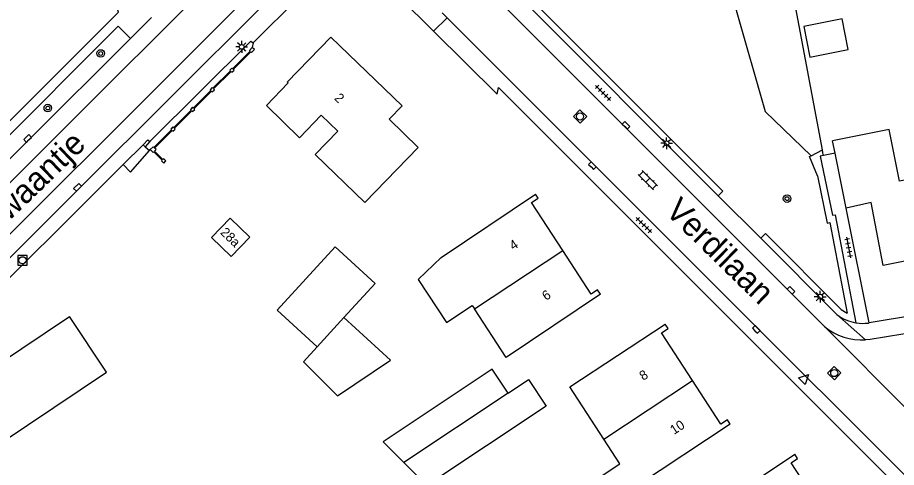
# Model space of a CAD drawing. Extents: x 136000 to 138005, y 398500 to 400500.
# Drawn here: x 137708.8 to 137801.5, y 399031.5 to 399078.9 of the extents above; entities that cross this region are included whole.
import ezdxf

# ---------------------------------------------------------------- set-up
doc = ezdxf.new("R2010")
doc.units = 0
for name, color, linetype in [('gg-afsc-erfafscheiding', 7, 'Continuous'), ('gg-afsc-hekwerk', 7, 'Continuous'), ('gg-afsc-muur', 7, 'Continuous'), ('gg-anno-huisnummerreeks BGT', 7, 'Continuous'), ('gg-anno-openbare ruimte label', 7, 'Continuous'), ('gg-bbg-bijgebouw', 7, 'Continuous'), ('gg-bbg-gedigitaliseerde bebouwing', 7, 'Continuous'), ('gg-bbg-gedigitaliseerde bijgebouw', 7, 'Continuous'), ('gg-bbg-hoofdgebouw', 7, 'Continuous'), ('gg-bbg-tussenscheiding', 7, 'Continuous'), ('gg-knt-verharding', 7, 'Continuous'), ('gt-grn-groengrens', 7, 'Continuous'), ('gt-grn-weggrens', 7, 'Continuous'), ('gt-symb-boom', 7, 'Continuous'), ('gt-symb-klinker verharding', 7, 'Continuous'), ('gt-symb-kolk', 7, 'Continuous'), ('gt-symb-lichtmast', 7, 'Continuous'), ('gt-symb-rioolschacht', 7, 'Continuous'), ('gt-symb-tegel verharding', 7, 'Continuous'), ('gt-symb-waterafsluiter', 7, 'Continuous')]:
    doc.layers.add(name, color=color, linetype=linetype)

# ---------------------------------------------------------------- blocks, each defined once
blk = doc.blocks.new('gt0-LMAST')
at = {"layer": 'gt-symb-lichtmast'}
for p, q in [((-0.182, 0.173), (-0.447, 0.438)), ((-0.005, 0.246), (-0.005, 0.621)), ((0.172, 0.173), (0.437, 0.438)), ((-0.255, -0.004), (-0.63, -0.004)), ((-0.182, -0.181), (-0.447, -0.446)), ((-0.005, -0.254), (-0.005, -0.629)), ((0.437, -0.446), (0.172, -0.181)), ((0.245, -0.004), (0.62, -0.004))]:
    blk.add_line(p, q, dxfattribs=at)
blk.add_circle((-0.005, -0.004), 0.25, dxfattribs=at)
blk = doc.blocks.new('gt0-KOLK')
at = {"layer": 'gt-symb-kolk'}
blk.add_lwpolyline([(0, 0), (0.375, 0), (0.375, 0.4), (-0.375, 0.4), (-0.375, 0), (0, 0)], dxfattribs=at)
blk = doc.blocks.new('gt0-TEG1')
at = {"layer": 'gt-symb-tegel verharding'}
for p, q in [((-1.125, 0), (1.125, 0)), ((-0.9, -0.25), (-0.9, 0.25)), ((-0.45, -0.25), (-0.45, 0.25)), ((0, -0.25), (0, 0.25)), ((0.45, -0.25), (0.45, 0.25)), ((0.9, -0.25), (0.9, 0.25))]:
    blk.add_line(p, q, dxfattribs=at)
blk = doc.blocks.new('gt0-BOOM')
at = {"layer": 'gt-symb-boom'}
for radius in [0.4, 0.2]:
    blk.add_circle((0, 0), radius, dxfattribs=at)
blk = doc.blocks.new('gt0-KL1')
at = {"layer": 'gt-symb-klinker verharding'}
for p, q in [((-1.15, 0.3), (1.15, 0.3)), ((-1, -0.3), (-1, 0.3)), ((-0.5, 0.3), (-0.5, 0.45)), ((0, -0.3), (0, 0.3)), ((0.5, 0.3), (0.5, 0.45)), ((1, -0.3), (1, 0.3)), ((-1.15, -0.3), (1.15, -0.3)), ((-0.5, -0.45), (-0.5, -0.3)), ((0.5, -0.45), (0.5, -0.3))]:
    blk.add_line(p, q, dxfattribs=at)
blk = doc.blocks.new('gt0-RS')
at = {"layer": 'gt-symb-rioolschacht'}
blk.add_lwpolyline([(-0.5, -0.5), (0.5, -0.5), (0.5, 0.5), (-0.5, 0.5)], close=True, dxfattribs=at)
blk.add_circle((0, 0), 0.375, dxfattribs=at)
blk = doc.blocks.new('gt0-WAFSL')
at = {"layer": 'gt-symb-waterafsluiter'}
for p, q in [((-0.5, -0.333), (0, 0.667)), ((0, 0.667), (0.5, -0.333)), ((0.5, -0.333), (-0.5, -0.333))]:
    blk.add_line(p, q, dxfattribs=at)

msp = doc.modelspace()

# ---------------------------------------------------------------- linework, layer by layer
at = {"layer": 'gg-afsc-erfafscheiding'}
for p, q in [((137793.697, 399064.972), (137789.221, 399088.898)), ((137793.754, 399064.665), (137793.697, 399064.972)), ((137793.805, 399064.392), (137793.754, 399064.665)), ((137795.031, 399064.636), (137793.805, 399064.392)), ((137798.617, 399046.731), (137796.19, 399058.851))]:
    msp.add_line(p, q, dxfattribs=at)
at = {"layer": 'gg-afsc-hekwerk'}
for p, q in [((137720.666, 399062.639), (137722.681, 399064.917)), ((137722.681, 399064.917), (137722.763, 399065.01))]:
    msp.add_line(p, q, dxfattribs=at)
at = {"layer": 'gg-afsc-muur'}
for points in [[(137722.763, 399065.01), (137723.067, 399064.706), (137723.145, 399064.784), (137724.029, 399063.9), (137723.951, 399063.822), (137724.177, 399063.596), (137724.403, 399063.822), (137724.177, 399064.048), (137724.099, 399063.97), (137723.214, 399064.853), (137723.371, 399065.01), (137723.215, 399065.166), (137725.074, 399067.026), (137725.152, 399066.948), (137725.378, 399067.174), (137725.3, 399067.252), (137727.145, 399069.1), (137727.223, 399069.022), (137727.449, 399069.248), (137727.371, 399069.326), (137729.222, 399071.18), (137729.3, 399071.102), (137729.526, 399071.328), (137729.448, 399071.406), (137731.294, 399073.252), (137731.372, 399073.174), (137731.598, 399073.4), (137731.52, 399073.478), (137733.369, 399075.337), (137733.447, 399075.259), (137733.751, 399075.563), (137733.523, 399075.788)], [(137733.523, 399075.788), (137733.221, 399075.482), (137733.299, 399075.405), (137731.456, 399073.542), (137731.378, 399073.62), (137731.153, 399073.392), (137731.231, 399073.315), (137729.376, 399071.478), (137729.298, 399071.556), (137729.072, 399071.33), (137729.15, 399071.252), (137727.299, 399069.398), (137727.221, 399069.475), (137726.995, 399069.249), (137727.072, 399069.172), (137725.229, 399067.324), (137725.151, 399067.402), (137724.925, 399067.175), (137725.002, 399067.098), (137723.144, 399065.237), (137723.066, 399065.314), (137722.763, 399065.01)]]:
    msp.add_lwpolyline(points, dxfattribs=at)
at = {"layer": 'gg-bbg-bijgebouw'}
msp.add_line((137703.09, 399039.931), (137714.24, 399047.391), dxfattribs=at)
at = {"layer": 'gg-bbg-gedigitaliseerde bebouwing'}
for p, q in [((137753.461, 399053.615), (137763.4, 399060.321)), ((137783.96, 399036.041), (137774.078, 399029.501)), ((137772.306, 399031.866), (137770.62, 399034.46))]:
    msp.add_line(p, q, dxfattribs=at)
for points in [[(137740.165, 399064.491), (137742.549, 399066.951), (137740.804, 399068.642), (137738.51, 399066.271)], [(137805.473, 399062.438), (137801.841, 399061.701), (137800.739, 399067.132), (137794.77, 399065.941)], [(137740.165, 399064.491), (137745.421, 399059.418), (137751.05, 399065.241)], [(137753.461, 399053.615), (137751.038, 399051.296), (137754.014, 399046.79), (137756.73, 399048.584), (137756.967, 399048.219)], [(137770.27, 399049.761), (137760.314, 399043.068), (137756.967, 399048.219)], [(137770.62, 399034.46), (137767.033, 399039.978), (137777.1, 399046.601)], [(137784.263, 399020.729), (137780.728, 399026.153), (137790.78, 399032.871)], [(137771.454, 399027.764), (137769.826, 399030.224), (137772.306, 399031.866)]]:
    msp.add_lwpolyline(points, dxfattribs=at)
at = {"layer": 'gg-bbg-gedigitaliseerde bijgebouw'}
msp.add_line((137743.205, 399047.288), (137745.664, 399045.037), dxfattribs=at)
for points in [[(137792.382, 399074.766), (137796.407, 399075.569), (137795.762, 399078.796), (137791.738, 399077.993), (137792.382, 399074.766)], [(137743.205, 399047.288), (137746.499, 399050.886), (137742.256, 399054.771), (137736.137, 399048.088), (137740.38, 399044.203)], [(137703.09, 399039.931), (137707.019, 399034.086), (137718.159, 399041.54), (137714.24, 399047.391)], [(137741.283, 399040.252), (137742.51, 399039.022), (137748.098, 399042.809), (137745.664, 399045.037)], [(137741.283, 399040.252), (137738.925, 399042.614), (137740.38, 399044.203)], [(137760.516, 399039.328), (137758.848, 399041.836), (137747.341, 399034.183), (137749.511, 399032.009)], [(137760.516, 399039.328), (137762.668, 399040.759), (137764.529, 399037.962), (137751.932, 399029.584), (137749.511, 399032.009)]]:
    msp.add_lwpolyline(points, dxfattribs=at)
at = {"layer": 'gg-bbg-hoofdgebouw'}
for p, q in [((137795.031, 399064.636), (137794.77, 399065.941)), ((137796.19, 399058.851), (137795.031, 399064.636))]:
    msp.add_line(p, q, dxfattribs=at)
for points in [[(137738.51, 399066.271), (137735.01, 399069.661), (137737.31, 399072.041), (137737.22, 399072.131), (137741.83, 399076.891), (137749.34, 399069.641), (137747.97, 399068.211), (137751.05, 399065.241)], [(137766.289, 399054.375), (137763.01, 399059.421), (137763.69, 399059.881), (137763.4, 399060.321)], [(137807.129, 399054.197), (137800.11, 399052.771), (137798.83, 399059.421), (137796.19, 399058.851)], [(137731.21, 399057.771), (137729.24, 399055.731), (137731.31, 399053.721), (137733.27, 399055.781), (137731.21, 399057.771)], [(137770.27, 399049.761), (137769.97, 399050.211), (137769.28, 399049.771), (137766.289, 399054.375)], [(137779.98, 399040.656), (137776.7, 399045.701), (137777.4, 399046.131), (137777.1, 399046.601)], [(137783.96, 399036.041), (137783.66, 399036.491), (137782.98, 399036.041), (137779.98, 399040.656)], [(137793.685, 399026.915), (137790.39, 399031.971), (137791.08, 399032.421), (137790.78, 399032.871)]]:
    msp.add_lwpolyline(points, dxfattribs=at)
at = {"layer": 'gg-bbg-tussenscheiding'}
for p, q in [((137756.967, 399048.219), (137766.289, 399054.375)), ((137743.205, 399047.288), (137740.38, 399044.203)), ((137770.62, 399034.46), (137779.98, 399040.656)), ((137760.516, 399039.328), (137749.511, 399032.009))]:
    msp.add_line(p, q, dxfattribs=at)
at = {"layer": 'gg-knt-verharding'}
for p, q in [((137754.622, 399088.238), (137782.704, 399060.142)), ((137733.603, 399076.261), (137742.289, 399084.881)), ((137755.78, 399084.491), (137793.911, 399046.35)), ((137745.962, 399084.146), (137752.66, 399077.504)), ((137720.669, 399076.75), (137722.888, 399078.949)), ((137753.574, 399079.441), (137754.085, 399078.93)), ((137719.903, 399063.435), (137722, 399065.518)), ((137722, 399065.518), (137722.237, 399065.309)), ((137722.237, 399065.309), (137722.681, 399064.917)), ((137719.903, 399063.435), (137720.666, 399062.639)), ((137782.704, 399060.142), (137787.179, 399055.665)), ((137787.179, 399055.665), (137795.23, 399047.611)), ((137798.549, 399046.721), (137798.617, 399046.731))]:
    msp.add_line(p, q, dxfattribs=at)
for points in [[(137695.714, 399049.335), (137718.451, 399072.021), (137729.784, 399083.3), (137746.052, 399098.793), (137752.268, 399104.686)], [(137698.439, 399046.652), (137720.808, 399068.939), (137732.508, 399080.616), (137739.811, 399087.775), (137748.401, 399095.926), (137754.828, 399101.985)], [(137699.706, 399045.404), (137715.224, 399060.884), (137734.696, 399080.277), (137740.878, 399086.322)], [(137696.402, 399055.981), (137704.847, 399064.425), (137705.148, 399065.317), (137719.397, 399079.521), (137717.43, 399085.35)], [(137754.085, 399078.93), (137832.61, 399000.47), (137833.308, 398999.848)], [(137699.82, 399055.949), (137698.815, 399056.948), (137705.803, 399063.906), (137706.062, 399064.743), (137719.374, 399078.033), (137720.669, 399076.75)], [(137752.66, 399077.504), (137759.358, 399070.862), (137759.497, 399071.58), (137831.514, 398999.587)], [(137699.82, 399055.949), (137709.953, 399066.041), (137720.669, 399076.75)], [(137722.72, 399065.856), (137733.387, 399076.456), (137733.603, 399076.261)], [(137722, 399065.518), (137722.507, 399066.033), (137722.72, 399065.856)], [(137898.589, 399066.161), (137803.53, 399047.551), (137798.617, 399046.731)], [(137793.805, 399064.392), (137793.446, 399064.317), (137794.748, 399058.087), (137795.042, 399058.149), (137797.226, 399046.74)], [(137898.911, 399064.495), (137802.17, 399045.561), (137798.743, 399044.992), (137798.256, 399044.942)], [(137687.023, 399030.375), (137686.994, 399030.399), (137702.952, 399046.372), (137702.851, 399046.466), (137719.903, 399063.435)]]:
    msp.add_lwpolyline(points, dxfattribs=at)
for centre, radius, start, end in [((137797.95, 399051.121), 4.44, 232.22874, 260.62097), ((137797.869, 399051.155), 6.225, 230.52388, 273.56622), ((137797.951, 399051.122), 4.442, 260.61124, 277.74319)]:
    msp.add_arc(centre, radius, start, end, dxfattribs=at)
at = {"layer": 'gt-grn-groengrens'}
for p, q in [((137733.603, 399076.261), (137733.523, 399075.788)), ((137792.49, 399064.368), (137787.664, 399069.032)), ((137722.72, 399065.856), (137722.237, 399065.309)), ((137792.49, 399064.368), (137793.697, 399064.972)), ((137792.345, 399064.295), (137792.49, 399064.368)), ((137793.163, 399062.247), (137792.345, 399064.295)), ((137795.678, 399048.153), (137796.315, 399047.775))]:
    msp.add_line(p, q, dxfattribs=at)
for points in [[(137783.656, 399113.604), (137780.123, 399099.186), (137782.277, 399089.089), (137784.575, 399079.724), (137787.664, 399069.032)], [(137753.74, 399090.111), (137783.199, 399060.637), (137782.704, 399060.142)], [(137793.163, 399062.247), (137794.206, 399057.257), (137794.489, 399057.317), (137796.315, 399047.775)], [(137787.179, 399055.665), (137787.674, 399056.16), (137795.678, 399048.153)]]:
    msp.add_lwpolyline(points, dxfattribs=at)
at = {"layer": 'gt-grn-weggrens'}
for p, q in [((137752.66, 399077.504), (137754.085, 399078.93)), ((137795.23, 399047.611), (137798.256, 399044.942)), ((137802.886, 399037.352), (137793.911, 399046.35))]:
    msp.add_line(p, q, dxfattribs=at)

# ---------------------------------------------------------------- block references
at = {"layer": 'gt-symb-boom'}
for p in [(137717.532, 399075.155), (137711.946, 399069.397), (137789.963, 399059.839)]:
    msp.add_blockref('gt0-BOOM', p, dxfattribs=at)
at = {"layer": 'gt-symb-klinker verharding', "rotation": -45.0000000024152}
msp.add_blockref('gt0-KL1', (137775.279, 399061.785), dxfattribs=at)
at = {"layer": 'gt-symb-kolk'}
for p, rotation in [((137772.832, 399067.433), -45.243120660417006), ((137709.953, 399066.041), 44.577708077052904), ((137769.277, 399063.183), -44.756879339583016), ((137715.224, 399060.884), 44.880170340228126), ((137790.239, 399050.02), -45.243120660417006), ((137786.572, 399045.903), -44.756879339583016)]:
    msp.add_blockref('gt0-KOLK', p, dxfattribs=dict(at, rotation=rotation))
at = {"layer": 'gt-symb-lichtmast'}
for p in [(137732.413, 399075.849), (137777.259, 399065.683), (137793.467, 399049.503)]:
    msp.add_blockref('gt0-LMAST', p, dxfattribs=at)
at = {"layer": 'gt-symb-rioolschacht'}
for p, rotation in [((137768.116, 399068.506), -44.02760489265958), ((137794.941, 399041.438), 45.972395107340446)]:
    msp.add_blockref('gt0-RS', p, dxfattribs=dict(at, rotation=rotation))
msp.add_blockref('gt0-RS', (137709.277, 399053.339), dxfattribs=at)
at = {"layer": 'gt-symb-tegel verharding'}
for p, rotation in [((137770.546, 399070.995), -45.000000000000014), ((137774.849, 399057.052), -44.999999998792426), ((137796.462, 399054.687), -79.16208955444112)]:
    msp.add_blockref('gt0-TEG1', p, dxfattribs=dict(at, rotation=rotation))
at = {"layer": 'gt-symb-waterafsluiter', "rotation": -45.000000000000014}
msp.add_blockref('gt0-WAFSL', (137791.747, 399040.819), dxfattribs=at)

# ---------------------------------------------------------------- texts
at = {"layer": 'gg-anno-huisnummerreeks BGT'}
for s, rotation, p in [('2', 316, (137742.114, 399070.362)), ('28a', 316, (137730.077, 399056.194)), ('4', 33, (137761.066, 399054.358)), ('6', 33, (137764.517, 399049.047)), ('8', 33, (137774.777, 399040.608)), ('10', 33, (137778.023, 399034.902))]:
    msp.add_text(s, height=1, rotation=rotation, dxfattribs=at).set_placement(p)
at = {"layer": 'gg-anno-openbare ruimte label'}
for s, rotation, p in [("'t Zwaantje", 43.9, (137704.543, 399054.257)), ('Verdilaan', 315.7, (137776.991, 399058.378))]:
    msp.add_text(s, height=2.5, rotation=rotation, dxfattribs=at).set_placement(p)

doc.saveas('drawing.dxf')
